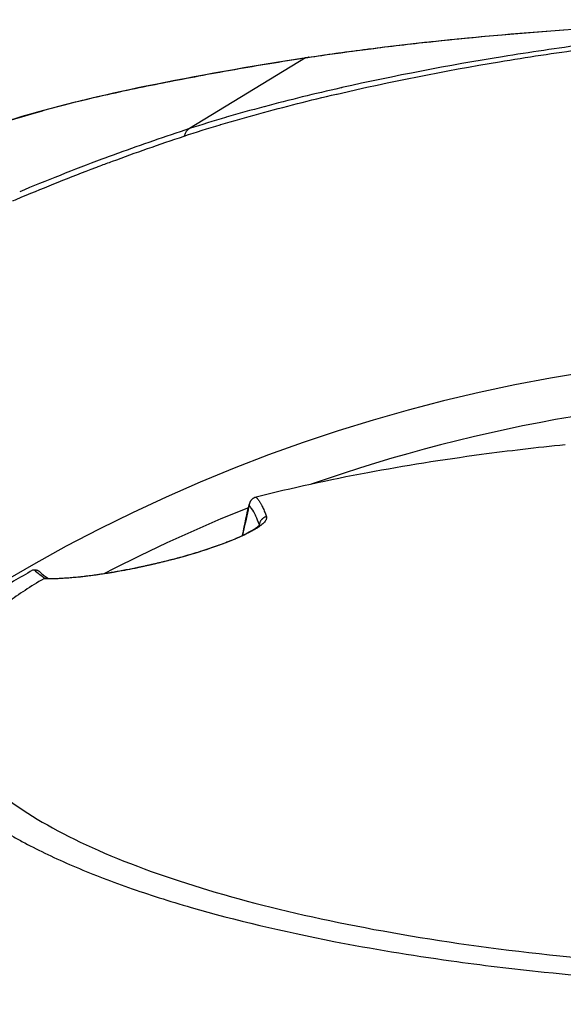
# Model space of a CAD drawing. Header units: millimetres. Extents: x 0 to 7374, y 0 to 4200.
# Tile 534 of 656: x 1990 to 2021, y 3909 to 3964. Entities that reach past the tile are written whole.
import ezdxf

# ---------------------------------------------------------------- set-up
doc = ezdxf.new("R2010")
doc.units = ezdxf.units.MM
doc.header["$LTSCALE"] = 0.2

# ---------------------------------------------------------------- blocks, each defined once
blk = doc.blocks.new('A$C9c4d0392')
for p, q in [((-30.006, 296.044), (-36.519, 292.064)), ((-29.973, 296.054), (-29.839, 296.074)), ((-32.594, 269.808), (-32.593, 269.823))]:
    blk.add_line(p, q)
for radius, start, end in [(92, 325.69885, 214.30115), (89.66, 70.74031, 109.33664), (89.66, 111.27709, 111.27719), (89.66, 111.73774, 117.41681), (89.66, 111.66299, 111.663)]:
    blk.add_arc((0, 187.5), radius, start, end)
for centre, major_axis, ratio, start_param, end_param in [((-29.758, 295.571), (-0.072, 0.504), 0.500434, 0.000956, 0.137414), ((-29.758, 295.571), (-0.072, 0.504), 0.500434, 6.2786, 6.284141), ((-36.042, 290.581), (0.38, -1.521), 0.505909, 3.272136, 3.819186), ((-32.842, 271.173), (0.299, 0.161), 0.490811, 1.096472, 1.36867), ((-45.089, 267.026), (0.49, -0.079), 0.507496, 1.923793, 2.176935), ((-40.234, 267.688), (5.432, -0.569), 0.38707, 3.591567, 3.816568), ((-44.336, 266.608), (0.397, -0.145), 0.38961, 2.470106, 2.815549)]:
    blk.add_ellipse(centre, major_axis=major_axis, ratio=ratio, start_param=start_param, end_param=end_param)
for points, knots in [([(-29.829, 296.076), (-27.456, 296.413), (-24.929, 296.748), (-17.249, 297.543), (-11.816, 297.916), (-4.24, 298.148), (-2.113, 298.182), (0.01, 298.181)], [0, 0, 0, 0, 0.832608, 0.832608, 2.481552, 2.481552, 3.118546, 3.118546, 3.118546, 3.118546]), ([(0.001, 297.848), (-2.414, 297.844), (-4.819, 297.726), (-7.186, 297.54), (-7.986, 297.476), (-8.784, 297.405), (-9.578, 297.328), (-9.589, 297.326), (-9.601, 297.325), (-9.612, 297.324), (-11.182, 297.171), (-12.743, 296.99), (-14.291, 296.787), (-15.853, 296.581), (-17.403, 296.352), (-18.94, 296.103), (-22, 295.607), (-25.015, 295.03), (-27.956, 294.367), (-27.966, 294.365), (-27.976, 294.363), (-27.987, 294.36), (-28, 294.357), (-28.013, 294.354), (-28.027, 294.351), (-29.475, 294.024), (-30.909, 293.674), (-32.314, 293.299), (-32.324, 293.297), (-32.333, 293.294), (-32.342, 293.292), (-33.054, 293.102), (-33.759, 292.906), (-34.456, 292.702), (-34.467, 292.699), (-34.478, 292.696), (-34.49, 292.692), (-35.172, 292.492), (-35.847, 292.284), (-36.519, 292.064)], [0, 0, 0, 0, 0.18613, 0.18613, 0.18613, 0.2490794, 0.2490794, 0.2490794, 0.2499729, 0.2499729, 0.2499729, 0.3744211, 0.3744211, 0.3744211, 0.4999777, 0.4999777, 0.4999777, 0.7499909, 0.7499909, 0.7499909, 0.7508764, 0.7508764, 0.7508764, 0.7520055, 0.7520055, 0.7520055, 0.8749955, 0.8749955, 0.8749955, 0.8758115, 0.8758115, 0.8758115, 0.9380751, 0.9380751, 0.9380751, 0.9390827, 0.9390827, 0.9390827, 1, 1, 1, 1]), ([(-22.972, 296.947), (-22.927, 296.952), (-22.881, 296.957), (-20.455, 297.215), (-18.01, 297.432), (-15.528, 297.611)], [0, 0, 0, 0, 0.0188125, 0.0188125, 1, 1, 1, 1]), ([(-26.553, 296.527), (-26.512, 296.532), (-26.512, 296.533), (-26.492, 296.535), (-26.464, 296.539), (-26.436, 296.542), (-26.408, 296.546), (-25.28, 296.689), (-24.134, 296.823), (-22.972, 296.947)], [0, 0, 0, 0, 0.017324, 0.017324, 0.017324, 0.041075, 0.041075, 0.041075, 1, 1, 1, 1]), ([(-28.298, 296.295), (-28.249, 296.302), (-28.2, 296.308), (-28.152, 296.315), (-27.623, 296.387), (-27.09, 296.458), (-26.553, 296.527)], [0.0000001, 0.0000001, 0.0000001, 0.0000001, 0.0843653, 0.0843653, 0.0843653, 1, 1, 1, 1]), ([(-28.269, 294.001), (-28.256, 294.004), (-28.243, 294.007), (-25.258, 294.701), (-22.212, 295.303), (-17.57, 296.076), (-16.012, 296.312), (-14.441, 296.524)], [0, 0, 0, 0, 0.002991, 0.002991, 0.667508, 0.667508, 1, 1, 1, 1]), ([(-51.65, 290.775), (-48.298, 292.156), (-43.926, 293.451), (-36.116, 295.038), (-33.155, 295.569), (-29.972, 296.055)], [0, 0, 0, 0, 1.947223, 1.947223, 3.056889, 3.056889, 3.056889, 3.056889]), ([(-34.096, 295.371), (-34.052, 295.379), (-34.009, 295.386), (-33.965, 295.394), (-32.68, 295.619), (-31.367, 295.836), (-30.006, 296.044)], [0, 0, 0, 0, 0.0327482, 0.0327482, 0.0327482, 0.9999471, 0.9999471, 0.9999471, 0.9999471]), ([(-37.985, 294.642), (-37.985, 294.642), (-37.985, 294.642), (-37.937, 294.652), (-37.888, 294.661), (-36.618, 294.911), (-35.371, 295.147), (-34.096, 295.371)], [0, 0, 0, 0, 0.0000048, 0.0000048, 0.0381625, 0.0381625, 1, 1, 1, 1]), ([(-41.699, 293.854), (-41.648, 293.866), (-41.596, 293.878), (-41.544, 293.89), (-40.39, 294.153), (-39.199, 294.403), (-37.985, 294.642)], [0, 0, 0, 0, 0.0430531, 0.0430531, 0.0430531, 1, 1, 1, 1]), ([(-45.165, 292.957), (-45.165, 292.957), (-45.165, 292.957), (-45.122, 292.97), (-45.079, 292.982), (-44.485, 293.154), (-43.908, 293.312), (-42.791, 293.596), (-42.248, 293.727), (-41.699, 293.854)], [0, 0, 0, 0, 0.000043, 0.000043, 0.039453, 0.039453, 0.543289, 0.543289, 1, 1, 1, 1]), ([(-34.788, 292.285), (-34.788, 292.286), (-34.788, 292.286), (-34.777, 292.289), (-34.765, 292.292), (-34.05, 292.505), (-33.339, 292.707), (-31.192, 293.293), (-29.736, 293.659), (-28.269, 294.001)], [0, 0, 0, 0, 0.0000016, 0.0000016, 0.0053876, 0.0053876, 0.33821, 0.33821, 1, 1, 1, 1]), ([(-48.249, 292.007), (-48.212, 292.019), (-48.175, 292.032), (-47.195, 292.354), (-46.208, 292.653), (-45.165, 292.957)], [0, 0, 0, 0, 0.037637, 0.037637, 1, 1, 1, 1]), ([(-36.519, 292.064), (-37.888, 291.615), (-39.217, 291.154), (-40.816, 290.574), (-41.127, 290.46), (-41.437, 290.344)], [0, 0, 0, 0, 0.8044, 0.8044, 1, 1, 1, 1]), ([(-46.434, 288.016), (-46.427, 288.019), (-46.42, 288.022), (-46.413, 288.025), (-46.252, 288.093), (-46.091, 288.16), (-45.929, 288.228), (-44.587, 288.787), (-43.196, 289.346), (-41.779, 289.883), (-41.694, 289.916), (-41.609, 289.948), (-41.524, 289.98), (-41.299, 290.065), (-41.073, 290.149), (-40.845, 290.233)], [0, 0, 0, 0, 0.0039792, 0.0039792, 0.0039792, 0.0938032, 0.0938032, 0.0938032, 0.837509, 0.837509, 0.837509, 0.8821236, 0.8821236, 0.8821236, 0.9999982, 0.9999982, 0.9999982, 0.9999982]), ([(-41.437, 290.344), (-41.437, 290.344), (-41.437, 290.344), (-43.024, 289.754), (-44.573, 289.136), (-46.049, 288.524)], [0, 0, 0, 0, 0.000024, 0.000024, 1, 1, 1, 1]), ([(-15.421, 274.316), (-17.024, 274.153), (-18.597, 273.968), (-22.321, 273.468), (-24.448, 273.129), (-28.701, 272.335), (-30.79, 271.88), (-32.776, 271.377)], [1.867128, 1.867128, 1.867128, 1.867128, 2.576623, 2.576623, 3.603324, 3.603324, 4.698321, 4.698321, 4.698321, 4.698321]), ([(-33.168, 270.908), (-33.188, 270.825), (-33.208, 270.74), (-33.228, 270.653), (-33.329, 270.218), (-33.431, 269.742), (-33.534, 269.231)], [0, 0, 0, 0, 0.0747008, 0.0747008, 0.0747008, 0.4501207, 0.4501207, 0.4501207, 0.4501207]), ([(-32.86, 271.349), (-32.869, 271.345), (-32.88, 271.34), (-32.89, 271.335), (-32.9, 271.33), (-32.911, 271.325), (-32.921, 271.319), (-32.931, 271.313), (-32.941, 271.306), (-32.952, 271.299), (-32.962, 271.292), (-32.971, 271.285), (-32.981, 271.278), (-32.991, 271.27), (-33, 271.262), (-33.009, 271.254), (-33.018, 271.246), (-33.026, 271.237), (-33.034, 271.229), (-33.041, 271.222), (-33.047, 271.215), (-33.052, 271.208), (-33.054, 271.206), (-33.056, 271.205), (-33.057, 271.203), (-33.065, 271.193), (-33.071, 271.184), (-33.077, 271.176), (-33.082, 271.168), (-33.088, 271.16), (-33.094, 271.15), (-33.099, 271.142), (-33.104, 271.133), (-33.109, 271.124), (-33.113, 271.115), (-33.118, 271.105), (-33.122, 271.096), (-33.127, 271.086), (-33.131, 271.076), (-33.135, 271.066), (-33.139, 271.056), (-33.142, 271.046), (-33.145, 271.036), (-33.148, 271.025), (-33.151, 271.015), (-33.154, 271.005), (-33.156, 270.995), (-33.159, 270.984), (-33.16, 270.975), (-33.162, 270.965), (-33.164, 270.955), (-33.165, 270.946), (-33.166, 270.935), (-33.167, 270.926), (-33.168, 270.919), (-33.168, 270.914), (-33.168, 270.911), (-33.168, 270.908)], [0.0001161, 0.0001161, 0.0001161, 0.0001161, 0.0637803, 0.0637803, 0.0637803, 0.1249809, 0.1249809, 0.1249809, 0.1847301, 0.1847301, 0.1847301, 0.2438088, 0.2438088, 0.2438088, 0.3029205, 0.3029205, 0.3029205, 0.3636494, 0.3636494, 0.3636494, 0.4124671, 0.4124671, 0.4124671, 0.4263054, 0.4263054, 0.4263054, 0.4942237, 0.4942237, 0.4942237, 0.5564796, 0.5564796, 0.5564796, 0.6056749, 0.6056749, 0.6056749, 0.6521932, 0.6521932, 0.6521932, 0.6976489, 0.6976489, 0.6976489, 0.743411, 0.743411, 0.743411, 0.7902882, 0.7902882, 0.7902882, 0.8393875, 0.8393875, 0.8393875, 0.8925152, 0.8925152, 0.8925152, 0.9601509, 0.9601509, 0.9601509, 0.9999998, 0.9999998, 0.9999998, 0.9999998]), ([(-32.593, 269.823), (-32.656, 270.004), (-32.721, 270.165), (-32.786, 270.306), (-32.808, 270.353), (-32.83, 270.398), (-32.852, 270.441), (-32.929, 270.591), (-33.008, 270.715), (-33.088, 270.815), (-33.104, 270.835), (-33.12, 270.854), (-33.136, 270.872), (-33.14, 270.877), (-33.144, 270.882), (-33.148, 270.886), (-33.155, 270.894), (-33.162, 270.901), (-33.168, 270.908)], [0.0000154, 0.0000154, 0.0000154, 0.0000154, 0.3461425, 0.3461425, 0.3461425, 0.4608711, 0.4608711, 0.4608711, 0.8644062, 0.8644062, 0.8644062, 0.9453334, 0.9453334, 0.9453334, 0.9662472, 0.9662472, 0.9662472, 1, 1, 1, 1]), ([(-32.776, 271.377), (-32.738, 271.337), (-32.699, 271.291), (-32.65, 271.224), (-32.639, 271.209), (-32.615, 271.175), (-32.602, 271.155), (-32.575, 271.113), (-32.562, 271.092), (-32.535, 271.048), (-32.522, 271.025), (-32.5, 270.985), (-32.49, 270.967), (-32.446, 270.884), (-32.411, 270.813), (-32.341, 270.659), (-32.307, 270.577), (-32.247, 270.423), (-32.222, 270.355), (-32.197, 270.283)], [0, 0, 0, 0, 0.1955465, 0.1955465, 0.25, 0.25, 0.316968, 0.316968, 0.3833827, 0.3833827, 0.4499001, 0.4499001, 0.5, 0.5, 0.6857805, 0.6857805, 0.8673331, 0.8673331, 1, 1, 1, 1]), ([(-32.197, 270.283), (-32.19, 270.262), (-32.186, 270.24), (-32.187, 270.217), (-32.188, 270.194), (-32.193, 270.169), (-32.202, 270.144), (-32.211, 270.118), (-32.224, 270.091), (-32.242, 270.064), (-32.26, 270.036), (-32.282, 270.007), (-32.308, 269.978), (-32.334, 269.948), (-32.363, 269.918), (-32.398, 269.887), (-32.431, 269.857), (-32.469, 269.825), (-32.511, 269.793), (-32.552, 269.761), (-32.598, 269.727), (-32.649, 269.693), (-32.696, 269.661), (-32.748, 269.628), (-32.804, 269.594), (-32.858, 269.561), (-32.916, 269.527), (-32.979, 269.492), (-33.04, 269.458), (-33.104, 269.423), (-33.173, 269.387), (-33.193, 269.377), (-33.212, 269.367), (-33.232, 269.357), (-33.237, 269.355), (-33.243, 269.352), (-33.248, 269.349), (-33.3, 269.323), (-33.353, 269.297), (-33.409, 269.27), (-33.465, 269.244), (-33.522, 269.217), (-33.582, 269.19), (-33.641, 269.163), (-33.702, 269.136), (-33.765, 269.109), (-33.827, 269.082), (-33.891, 269.054), (-33.957, 269.027), (-34.023, 268.999), (-34.091, 268.971), (-34.162, 268.943), (-34.228, 268.916), (-34.297, 268.889), (-34.367, 268.862), (-34.437, 268.835), (-34.508, 268.808), (-34.581, 268.78), (-34.652, 268.754), (-34.725, 268.727), (-34.8, 268.699), (-34.818, 268.693), (-34.836, 268.686), (-34.854, 268.68), (-34.858, 268.679), (-34.861, 268.677), (-34.865, 268.676), (-35.003, 268.626), (-35.146, 268.576), (-35.291, 268.527), (-35.433, 268.479), (-35.578, 268.431), (-35.725, 268.384), (-35.87, 268.337), (-36.018, 268.29), (-36.167, 268.245), (-36.314, 268.2), (-36.462, 268.156), (-36.612, 268.113), (-36.761, 268.07), (-36.91, 268.027), (-37.06, 267.986), (-37.081, 267.981), (-37.102, 267.975), (-37.123, 267.969), (-37.238, 267.938), (-37.353, 267.907), (-37.47, 267.877), (-37.587, 267.846), (-37.705, 267.816), (-37.823, 267.786), (-37.943, 267.756), (-38.063, 267.727), (-38.184, 267.698), (-38.202, 267.693), (-38.221, 267.689), (-38.239, 267.685), (-38.298, 267.67), (-38.359, 267.656), (-38.42, 267.642), (-38.482, 267.627), (-38.543, 267.613), (-38.606, 267.599), (-38.668, 267.584), (-38.731, 267.57), (-38.793, 267.556), (-38.857, 267.542), (-38.921, 267.528), (-38.984, 267.514), (-39.048, 267.5), (-39.112, 267.486), (-39.175, 267.473), (-39.24, 267.459), (-39.303, 267.445), (-39.366, 267.432), (-39.4, 267.425), (-39.434, 267.418), (-39.468, 267.411), (-39.586, 267.387), (-39.704, 267.363), (-39.821, 267.34), (-39.938, 267.317), (-40.055, 267.294), (-40.171, 267.272), (-40.286, 267.25), (-40.4, 267.229), (-40.514, 267.209), (-40.537, 267.205), (-40.56, 267.201), (-40.583, 267.197), (-40.637, 267.187), (-40.692, 267.177), (-40.748, 267.168), (-40.803, 267.158), (-40.859, 267.149), (-40.914, 267.139), (-40.97, 267.13), (-41.025, 267.121), (-41.08, 267.112), (-41.136, 267.103), (-41.191, 267.094), (-41.245, 267.086), (-41.3, 267.077), (-41.354, 267.069), (-41.407, 267.061), (-41.461, 267.052), (-41.514, 267.044), (-41.564, 267.037), (-41.595, 267.032), (-41.625, 267.028), (-41.654, 267.024), (-41.696, 267.018), (-41.739, 267.012), (-41.781, 267.006), (-41.908, 266.988), (-42.033, 266.971), (-42.155, 266.956), (-42.281, 266.94), (-42.404, 266.925), (-42.525, 266.911), (-42.644, 266.898), (-42.761, 266.885), (-42.876, 266.874), (-42.99, 266.863), (-43.101, 266.853), (-43.211, 266.844), (-43.318, 266.835), (-43.423, 266.827), (-43.526, 266.82), (-43.627, 266.813), (-43.725, 266.808), (-43.821, 266.803), (-43.913, 266.799), (-44.002, 266.796), (-44.09, 266.793), (-44.175, 266.791), (-44.258, 266.79), (-44.338, 266.789), (-44.416, 266.789), (-44.491, 266.789), (-44.563, 266.791), (-44.608, 266.792), (-44.652, 266.793), (-44.694, 266.795)], [0, 0, 0, 0, 0.0247189, 0.0247189, 0.0247189, 0.0500253, 0.0500253, 0.0500253, 0.0756765, 0.0756765, 0.0756765, 0.1011498, 0.1011498, 0.1011498, 0.1262074, 0.1262074, 0.1262074, 0.1507094, 0.1507094, 0.1507094, 0.1751353, 0.1751353, 0.1751353, 0.1981079, 0.1981079, 0.1981079, 0.22057, 0.22057, 0.22057, 0.2423404, 0.2423404, 0.2423404, 0.2484128, 0.2484128, 0.2484128, 0.25, 0.25, 0.25, 0.2656808, 0.2656808, 0.2656808, 0.2814171, 0.2814171, 0.2814171, 0.2970927, 0.2970927, 0.2970927, 0.3126058, 0.3126058, 0.3126058, 0.3282043, 0.3282043, 0.3282043, 0.343026, 0.343026, 0.343026, 0.3575588, 0.3575588, 0.3575588, 0.3716654, 0.3716654, 0.3716654, 0.375, 0.375, 0.375, 0.3756447, 0.3756447, 0.3756447, 0.4012665, 0.4012665, 0.4012665, 0.4263387, 0.4263387, 0.4263387, 0.4511292, 0.4511292, 0.4511292, 0.475607, 0.475607, 0.475607, 0.5, 0.5, 0.5, 0.5034039, 0.5034039, 0.5034039, 0.5220126, 0.5220126, 0.5220126, 0.5407772, 0.5407772, 0.5407772, 0.5596522, 0.5596522, 0.5596522, 0.5625, 0.5625, 0.5625, 0.5717661, 0.5717661, 0.5717661, 0.5810237, 0.5810237, 0.5810237, 0.5903295, 0.5903295, 0.5903295, 0.5998175, 0.5998175, 0.5998175, 0.6094627, 0.6094627, 0.6094627, 0.6194599, 0.6194599, 0.6194599, 0.625, 0.625, 0.625, 0.6445578, 0.6445578, 0.6445578, 0.6641438, 0.6641438, 0.6641438, 0.6835871, 0.6835871, 0.6835871, 0.6875, 0.6875, 0.6875, 0.6968023, 0.6968023, 0.6968023, 0.7060557, 0.7060557, 0.7060557, 0.7153204, 0.7153204, 0.7153204, 0.7247135, 0.7247135, 0.7247135, 0.7342326, 0.7342326, 0.7342326, 0.7440739, 0.7440739, 0.7440739, 0.75, 0.75, 0.75, 0.7586776, 0.7586776, 0.7586776, 0.784983, 0.784983, 0.784983, 0.81186, 0.81186, 0.81186, 0.8384256, 0.8384256, 0.8384256, 0.8647185, 0.8647185, 0.8647185, 0.8905437, 0.8905437, 0.8905437, 0.9157587, 0.9157587, 0.9157587, 0.9399252, 0.9399252, 0.9399252, 0.9634737, 0.9634737, 0.9634737, 0.986092, 0.986092, 0.986092, 0.9999984, 0.9999984, 0.9999984, 0.9999984]), ([(-44.55, 266.82), (-44.148, 266.803), (-43.589, 266.821), (-42.219, 266.949), (-41.372, 267.064), (-40.062, 267.3), (-39.672, 267.376), (-38.582, 267.606), (-37.843, 267.782), (-36.569, 268.128), (-36.006, 268.297), (-35.028, 268.62), (-34.596, 268.779), (-33.841, 269.085), (-33.515, 269.234), (-32.972, 269.519), (-32.769, 269.654), (-32.602, 269.796), (-32.569, 269.835), (-32.56, 269.848), (-32.559, 269.849), (-32.559, 269.849)], [0, 0, 0, 0, 0.313613, 0.313613, 0.632467, 0.632467, 0.759416, 0.759416, 0.979493, 0.979493, 1.158597, 1.158597, 1.325718, 1.325718, 1.500726, 1.500726, 1.699873, 1.699873, 1.801769, 1.801769, 1.819273, 1.819273, 1.819273, 1.819273]), ([(-32.197, 270.283), (-32.208, 270.28), (-32.219, 270.278), (-32.244, 270.27), (-32.256, 270.266), (-32.282, 270.256), (-32.295, 270.251), (-32.321, 270.238), (-32.334, 270.231), (-32.361, 270.215), (-32.374, 270.207), (-32.4, 270.188), (-32.413, 270.178), (-32.439, 270.156), (-32.451, 270.144), (-32.466, 270.127), (-32.47, 270.123), (-32.474, 270.118), (-32.474, 270.118), (-32.488, 270.102), (-32.499, 270.086), (-32.52, 270.055), (-32.529, 270.039), (-32.545, 270.008), (-32.552, 269.993), (-32.564, 269.963), (-32.568, 269.949), (-32.577, 269.921), (-32.58, 269.907), (-32.586, 269.881), (-32.588, 269.869), (-32.591, 269.846), (-32.592, 269.835), (-32.593, 269.825), (-32.593, 269.824), (-32.593, 269.823)], [0, 0, 0, 0, 0.0799563, 0.0799563, 0.1552809, 0.1552809, 0.2267493, 0.2267493, 0.295062, 0.295062, 0.3595025, 0.3595025, 0.4220546, 0.4220546, 0.4822538, 0.4822538, 0.5, 0.5, 0.5022749, 0.5022749, 0.5703513, 0.5703513, 0.6374961, 0.6374961, 0.7044932, 0.7044932, 0.772107, 0.772107, 0.842287, 0.842287, 0.9149785, 0.9149785, 0.992514, 0.992514, 0.9999998, 0.9999998, 0.9999998, 0.9999998]), ([(-45.335, 267.275), (-45.689, 267.065), (-46.038, 266.858), (-46.767, 266.427), (-47.014, 266.28), (-48.055, 265.619), (-48.661, 265.196), (-49.57, 264.452), (-49.896, 264.158), (-51.375, 262.675), (-52.076, 261.449), (-52.412, 259.388), (-52.322, 258.565), (-51.627, 256.749), (-50.921, 255.766), (-48.983, 253.95), (-47.806, 253.109), (-46.179, 252.19), (-45.975, 252.078), (-44.938, 251.525), (-44.037, 251.095), (-42.09, 250.259), (-41.044, 249.852), (-38.825, 249.073), (-37.652, 248.699), (-33.96, 247.634), (-31.272, 246.996), (-26.3, 246.03), (-24.103, 245.666), (-20.125, 245.11), (-18.379, 244.899), (-13.932, 244.437), (-11.19, 244.221), (-7.04, 243.996), (-5.623, 243.936), (-2.822, 243.852), (-1.412, 243.829), (0, 243.829)], [-11.154238, -11.154238, -11.154238, -11.154238, -10.868129, -10.868129, -10.55799, -10.55799, -10.063125, -10.063125, -9.746706, -9.746706, -8.479112, -8.479112, -7.633641, -7.633641, -6.611509, -6.611509, -5.689122, -5.689122, -5.561638, -5.561638, -5.052877, -5.052877, -4.538879, -4.538879, -4.025725, -4.025725, -3.004294, -3.004294, -2.253425, -2.253425, -1.690162, -1.690162, -0.844455, -0.844455, -0.423499, -0.423499, -0.000001, -0.000001, -0.000001, -0.000001]), ([(-44.878, 267.149), (-44.88, 267.15), (-44.882, 267.152), (-44.884, 267.154), (-44.891, 267.161), (-44.899, 267.168), (-44.908, 267.175), (-44.913, 267.179), (-44.919, 267.183), (-44.924, 267.188), (-44.939, 267.199), (-44.953, 267.209), (-44.968, 267.217), (-44.983, 267.226), (-44.998, 267.234), (-45.013, 267.242), (-45.029, 267.249), (-45.044, 267.255), (-45.06, 267.261), (-45.076, 267.266), (-45.092, 267.271), (-45.109, 267.275), (-45.125, 267.278), (-45.142, 267.281), (-45.158, 267.283), (-45.175, 267.285), (-45.191, 267.286), (-45.208, 267.286), (-45.212, 267.286), (-45.217, 267.286), (-45.221, 267.286)], [0.4101287, 0.4101287, 0.4101287, 0.4101287, 0.4218283, 0.4218283, 0.4218283, 0.4704059, 0.4704059, 0.4704059, 0.5, 0.5, 0.5, 0.5733161, 0.5733161, 0.5733161, 0.6494231, 0.6494231, 0.6494231, 0.7283837, 0.7283837, 0.7283837, 0.8110775, 0.8110775, 0.8110775, 0.8949168, 0.8949168, 0.8949168, 0.9787717, 0.9787717, 0.9787717, 1, 1, 1, 1]), ([(-44.878, 267.149), (-44.853, 267.124), (-44.826, 267.099), (-44.768, 267.049), (-44.737, 267.024), (-44.673, 266.973), (-44.639, 266.947), (-44.567, 266.895), (-44.53, 266.869), (-44.477, 266.834), (-44.464, 266.826), (-44.45, 266.817)], [3.4954647, 3.4954647, 3.4954647, 3.4954647, 3.5323726, 3.5323726, 3.5692806, 3.5692806, 3.6061885, 3.6061885, 3.6430965, 3.6430965, 3.6557087, 3.6557087, 3.6557087, 3.6557087]), ([(-44.694, 266.795), (-45.425, 266.369), (-46.102, 265.929), (-47.307, 265.026), (-47.83, 264.57), (-49.167, 263.19), (-49.771, 262.238), (-50.701, 259.183), (-49.8, 257.241), (-46.09, 253.641), (-42.886, 251.889), (-34.586, 248.899), (-29.65, 247.68), (-21.251, 246.274), (-18.249, 245.876), (-12.101, 245.256), (-8.927, 245.029), (-3.862, 244.82), (-1.931, 244.775), (0, 244.774)], [-9.811279, -9.811279, -9.811279, -9.811279, -9.398642, -9.398642, -8.992054, -8.992054, -8.186721, -8.186721, -6.422299, -6.422299, -4.443931, -4.443931, -2.53415, -2.53415, -1.54967, -1.54967, -0.579407, -0.579407, -0.000001, -0.000001, -0.000001, -0.000001]), ([(-44.613, 266.819), (-44.599, 266.82), (-44.585, 266.821), (-44.572, 266.821), (-44.564, 266.821), (-44.557, 266.821), (-44.55, 266.821)], [0.000167, 0.000167, 0.000167, 0.000167, 0.083395, 0.083395, 0.083395, 0.1285136, 0.1285136, 0.1285136, 0.1285136]), ([(-60.146, 251.797), (-60.454, 251.414), (-60.696, 251.032), (-60.964, 250.447), (-61.038, 250.251), (-61.211, 249.646), (-61.253, 249.237), (-61.173, 248.406), (-61.045, 247.987), (-60.77, 247.465), (-60.709, 247.361), (-60.51, 247.051), (-60.356, 246.849), (-59.829, 246.24), (-59.386, 245.826), (-58.714, 245.315), (-58.57, 245.212), (-58.108, 244.888), (-57.762, 244.663), (-57.023, 244.222), (-56.631, 244.005), (-56.067, 243.712), (-55.911, 243.633), (-55.632, 243.494), (-55.506, 243.433), (-54.529, 242.968), (-53.595, 242.575), (-50.785, 241.513), (-48.725, 240.854), (-43.922, 239.58), (-41.096, 238.978), (-36.769, 238.195), (-35.388, 237.964), (-33.342, 237.654), (-32.708, 237.562), (-29.689, 237.14), (-27.197, 236.838), (-22.712, 236.395), (-20.728, 236.23), (-15.739, 235.871), (-12.619, 235.695), (-6.341, 235.473), (-3.218, 235.431), (0, 235.422)], [3.441811, 3.441811, 3.441811, 3.441811, 3.949545, 3.949545, 4.206652, 4.206652, 4.738739, 4.738739, 5.291947, 5.291947, 5.430727, 5.430727, 5.707631, 5.707631, 6.282241, 6.282241, 6.427689, 6.427689, 6.766127, 6.766127, 7.099376, 7.099376, 7.223437, 7.223437, 7.319112, 7.319112, 7.934551, 7.934551, 9.024941, 9.024941, 10.236224, 10.236224, 10.77586, 10.77586, 11.0135, 11.0135, 11.919346, 11.919346, 12.597116, 12.597116, 13.609698, 13.609698, 14.62284, 14.62284, 14.62284, 14.62284])]:
    blk.add_open_spline(points, degree=3, knots=knots)
for points in [[(-29.864, 296.065), (-29.352, 296.139), (-28.83, 296.221), (-28.298, 296.295)], [(-30.006, 296.044), (-29.959, 296.051), (-29.912, 296.058), (-29.864, 296.065)], [(-30.006, 296.044), (-29.996, 296.05), (-29.984, 296.053), (-29.973, 296.055)], [(-36.82, 291.645), (-36.151, 291.868), (-35.473, 292.081), (-34.788, 292.285)], [(-40.845, 290.233), (-39.553, 290.711), (-38.206, 291.184), (-36.82, 291.645)], [(-33.541, 269.228), (-33.411, 269.877), (-33.282, 270.471), (-33.155, 271.003)], [(-32.589, 269.814), (-32.59, 269.817), (-32.591, 269.82), (-32.593, 269.823)]]:
    blk.add_open_spline(points, degree=3)

msp = doc.modelspace()

# ---------------------------------------------------------------- block references
msp.add_blockref('A$C9c4d0392', (2036.257, 3666.139))

doc.saveas('drawing.dxf')
